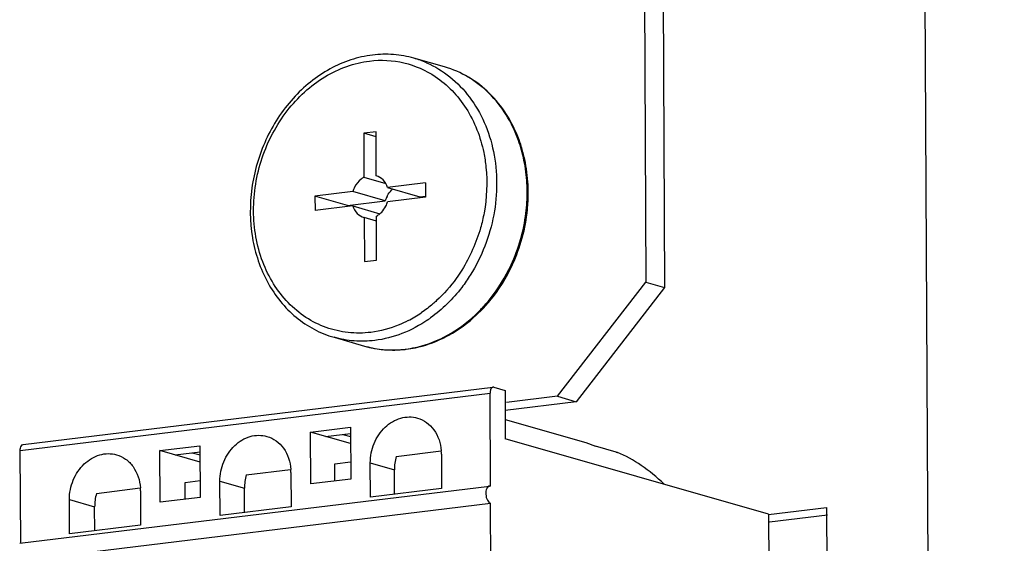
# Paper-space layout '45651_1_3' of a CAD drawing. Header units: millimetres. Extents: x -231 to 594, y 0 to 420.
# Tile 271 of 279: x 394.53 to 400.14, y 281.62 to 284.61. Entities that reach past the tile are written whole.
import ezdxf

# ---------------------------------------------------------------- set-up
doc = ezdxf.new("R2010")
doc.units = ezdxf.units.MM
doc.header["$LTSCALE"] = 32.67
doc.layers.get('0').update_dxf_attribs({"linetype": 'CONTINUOUS'})
doc.layers.add('02___PRT_ALL_AXES', color=7, linetype='CONTINUOUS')
doc.styles.get("Standard").update_dxf_attribs({"font": 'arial.ttf'})
doc.dimstyles.get("Standard").update_dxf_attribs({"dimtxt": 3.5, "dimasz": 2.5, "dimexe": 1, "dimexo": 0.0625, "dimtad": 1, "dimdsep": 46, "dimtxsty": 'STANDARD', "dimblk": '_FILLED', "dimblk1": '_FILLED', "dimblk2": '_FILLED', "dimcen": 0.09, "dimclrt": 5, "dimazin": 2, "dimtp": 0.01, "dimtm": 0.01, "dimtfac": 1, "dimtofl": 0, "dimtmove": 0, "dimatfit": 3, "dimldrblk": '_FILLED', "dimfxl": 1, "dimtolj": 1, "dimarcsym": 0})

# ---------------------------------------------------------------- blocks, each defined once
blk = doc.blocks.new('_FILLED')
at = {"color": 0, "linetype": 'BYBLOCK'}
blk.add_solid([(0, 0), (-1, 0.2), (-1, -0.2)], dxfattribs=at)

psp = doc.layouts.new('45651_1_3')

# ---------------------------------------------------------------- linework, layer by layer
at = {"color": 7, "linetype": 'CONTINUOUS'}
for p, q in [((399.465, 330.4571), (399.8166, 259.304)), ((397.8725, 329.1043), (398.0998, 283.1103)), ((396.9523, 284.3374), (396.7781, 284.3872)), ((396.5617, 283.9678), (396.4918, 283.9593)), ((396.4918, 283.9593), (396.493, 283.7082)), ((396.5618, 283.9392), (396.4918, 283.9593)), ((396.5629, 283.7167), (396.5617, 283.9678)), ((396.493, 283.7082), (396.6172, 283.6727)), ((396.8429, 283.6765), (396.6272, 283.6501)), ((396.8429, 283.6765), (396.8433, 283.5951)), ((396.4295, 283.626), (396.2138, 283.5997)), ((396.6145, 283.5731), (396.4295, 283.626)), ((396.6272, 283.6501), (396.8122, 283.5972)), ((396.2138, 283.5997), (396.2142, 283.5183)), ((396.3988, 283.5467), (396.2138, 283.5997)), ((396.3988, 283.5467), (396.6145, 283.5731)), ((396.8433, 283.5951), (396.6276, 283.5688)), ((396.8122, 283.5972), (396.8433, 283.601)), ((396.4299, 283.5446), (396.2142, 283.5183)), ((396.3988, 283.5408), (396.3988, 283.5467)), ((396.4299, 283.5446), (396.5843, 283.5004)), ((396.4942, 283.478), (396.4954, 283.2269)), ((396.5642, 283.458), (396.4942, 283.478)), ((396.5653, 283.2355), (396.5641, 283.4866)), ((396.4954, 283.2269), (396.5653, 283.2355)), ((397.5962, 282.4588), (398.0998, 283.1103)), ((398.0998, 283.1103), (398.207, 283.0796)), ((396.3225, 282.7951), (396.4966, 282.7453)), ((394.5503, 282.184), (397.2282, 282.5108)), ((397.2328, 282.5104), (397.2282, 282.5108)), ((397.2328, 282.5104), (397.2971, 282.492)), ((397.2971, 282.492), (397.2985, 282.2168)), ((394.5337, 282.1504), (397.2116, 282.4772)), ((397.2142, 281.9465), (397.2116, 282.4772)), ((397.5962, 282.4588), (397.3055, 282.4233)), ((397.5962, 282.4588), (397.7034, 282.4281)), ((397.298, 282.3265), (397.7579, 282.1949)), ((396.188, 282.254), (396.416, 282.2818)), ((396.416, 282.2818), (396.4174, 281.987)), ((396.1895, 281.9591), (396.188, 282.254)), ((396.4164, 282.1886), (396.188, 282.254)), ((396.2738, 282.2294), (396.4161, 282.2468)), ((396.3719, 282.2414), (396.4162, 282.2287)), ((398.7993, 281.7873), (397.2985, 282.2168)), ((394.5364, 281.6209), (394.5337, 282.1504)), ((395.3303, 282.1493), (395.5583, 282.1771)), ((395.3318, 281.8545), (395.3303, 282.1493)), ((395.5587, 282.0839), (395.3303, 282.1493)), ((395.5583, 282.1771), (395.5597, 281.8823)), ((397.7579, 282.1949), (397.8121, 282.1747)), ((397.93, 282.1409), (397.8121, 282.1747)), ((395.4161, 282.1247), (395.5584, 282.1421)), ((395.5142, 282.1367), (395.5585, 282.124)), ((396.6767, 282.1162), (396.9324, 282.1479)), ((396.9345, 282.1288), (396.9355, 281.9322)), ((395.8224, 282.0106), (396.0748, 282.0418)), ((396.3274, 282.0731), (396.417, 282.0841)), ((396.3279, 281.976), (396.3274, 282.0731)), ((396.5303, 281.8827), (396.5293, 282.0793)), ((396.5293, 282.0793), (396.6667, 282.04)), ((396.6673, 281.8995), (396.6667, 282.04)), ((396.0768, 282.0241), (396.0778, 281.8275)), ((396.4174, 281.987), (396.1895, 281.9591)), ((394.5305, 281.6202), (397.2084, 281.947)), ((394.968, 281.905), (395.2171, 281.9358)), ((395.473, 281.9674), (395.5592, 281.9781)), ((395.4735, 281.8717), (395.473, 281.9674)), ((395.6726, 281.778), (395.6716, 281.9746)), ((395.6716, 281.9746), (395.8123, 281.9343)), ((395.8129, 281.7952), (395.8123, 281.9343)), ((396.9355, 281.9322), (396.5303, 281.8827)), ((397.2142, 281.9465), (397.2084, 281.947)), ((394.8149, 281.6734), (394.8139, 281.8699)), ((394.8139, 281.8699), (394.9579, 281.8287)), ((395.2191, 281.9194), (395.2201, 281.7228)), ((395.5597, 281.8823), (395.3318, 281.8545)), ((394.5368, 281.5214), (397.2147, 281.8483)), ((394.9585, 281.6909), (394.9579, 281.8287)), ((396.0778, 281.8275), (395.6726, 281.778)), ((397.2186, 281.062), (397.2147, 281.8483)), ((398.7993, 281.7873), (398.8057, 280.4901)), ((395.2201, 281.7228), (394.8149, 281.6734))]:
    psp.add_line(p, q, dxfattribs=at)
at = {"color": 3, "linetype": 'CONTINUOUS'}
for p, q in [((398.0932, 306.1047), (398.207, 283.0796)), ((398.207, 283.0796), (397.7034, 282.4281)), ((397.7034, 282.4281), (397.2977, 282.3786))]:
    psp.add_line(p, q, dxfattribs=at)
at = {"color": 7, "linetype": 'CONTINUOUS'}
for centre, radius, start, end in [((396.6204, 283.8363), 0.5731, 66.3791, 74.0132), ((396.5794, 283.6359), 0.8428, 11.6138, 19.5572), ((396.5909, 283.6324), 0.8376, 12.1889, 20.2063), ((396.5725, 283.5848), 0.1488, 153.3089, 163.9386), ((396.4551, 283.6224), 0.9683, 352.9707, 0.2728), ((396.4725, 283.6183), 0.9572, 354.311, 359.7982), ((396.7574, 283.5319), 0.1488, 153.3089, 163.9386), ((396.4847, 283.6099), 0.1488, 333.3089, 343.9386), ((396.4258, 283.6268), 0.998, 335.2101, 352.9276), ((396.4401, 283.6226), 0.9899, 335.4013, 354.2482), ((396.4155, 283.5266), 0.7166, 297.3613, 304.499), ((396.537, 283.5519), 0.8629, 314.7133, 316.5746), ((396.55, 283.5475), 0.8558, 314.7386, 315.136), ((396.4172, 283.5378), 0.779, 304.3958, 305.7755), ((396.6536, 283.294), 0.5707, 254.0271, 256.7441), ((396.6547, 283.2995), 0.5764, 256.7668, 265.9788), ((396.6552, 283.3053), 0.5822, 265.9717, 266.9676), ((396.6557, 283.3186), 0.5955, 266.9885, 277.017), ((396.6542, 283.3354), 0.6123, 276.9591, 277.3785), ((396.6579, 283.344), 0.6214, 276.523, 276.959), ((396.6644, 282.1274), 0.2702, 0.2787, 4.3969), ((398.0475, 282.5505), 0.4261, 253.9942, 255.1948), ((395.8065, 282.0227), 0.2703, 0.2795, 4.1053), ((394.9486, 281.9181), 0.2705, 0.2801, 3.8141)]:
    psp.add_arc(centre, radius, start, end, dxfattribs=at)
for centre, major_axis, ratio, start_param, end_param in [((396.8685, 282.0649), (0.0652, 0.231), 0.826958, -4.701042, -4.377612), ((397.9929, 281.5752), (-0.4184, 0.5521), 0.596557, -1.312366, -0.801747), ((396.0141, 281.9593), (0.0652, 0.231), 0.826958, -4.701042, -4.377612), ((395.1597, 281.8537), (0.0652, 0.231), 0.826958, -4.701042, -4.377612)]:
    psp.add_ellipse(centre, major_axis=major_axis, ratio=ratio, start_param=start_param, end_param=end_param, dxfattribs=at)
for points, knots in [([(396.5416, 284.4053), (396.4998, 284.4002), (396.416, 284.3812), (396.2548, 284.3106), (396.075, 284.1642), (395.921, 283.9258), (395.8405, 283.6492), (395.8423, 283.3652), (395.9153, 283.1448), (396.0132, 282.9981), (396.1027, 282.9073), (396.2064, 282.8374), (396.2832, 282.8064), (396.3224, 282.7951)], [0, 0, 0, 0, 0.058706, 0.118972, 0.244325, 0.375617, 0.50926, 0.640691, 0.766266, 0.826643, 0.885437, 0.943038, 1, 1, 1, 1]), ([(396.7782, 284.3872), (396.7402, 284.3981), (396.6613, 284.4122), (396.5813, 284.4101), (396.5416, 284.4053)], [0, 0, 0, 0, 0.497363, 1, 1, 1, 1]), ([(396.5324, 282.8235), (396.4895, 282.8183), (396.4026, 282.8174), (396.2758, 282.8466), (396.1589, 282.9052), (396.0567, 282.9905), (395.9731, 283.099), (395.8892, 283.2711), (395.8469, 283.5204), (395.8972, 283.8231), (396.0389, 284.0934), (396.2225, 284.2631), (396.392, 284.3445), (396.4807, 284.3658), (396.5247, 284.3712)], [0, 0, 0, 0, 0.057408, 0.11412, 0.171108, 0.229278, 0.289315, 0.351573, 0.481902, 0.6174, 0.752004, 0.880082, 0.941072, 1, 1, 1, 1]), ([(396.5247, 284.3712), (396.5897, 284.3791), (396.7233, 284.3727), (396.8457, 284.3187), (396.8998, 284.2825)], [0, 0, 0, 0, 0.501268, 1, 1, 1, 1]), ([(396.85, 284.3613), (396.8975, 284.3405), (396.9886, 284.2849), (397.1009, 284.1674), (397.1851, 284.0215), (397.2192, 283.9122), (397.2309, 283.8554)], [0, 0, 0, 0, 0.237016, 0.481159, 0.735264, 1, 1, 1, 1]), ([(396.8998, 284.2825), (396.9345, 284.2593), (396.9999, 284.2041), (397.1082, 284.0655), (397.1575, 283.9374), (397.1757, 283.849)], [0, 0, 0, 0, 0.238572, 0.48443, 1, 1, 1, 1]), ([(397.3769, 283.9217), (397.3584, 283.972), (397.3118, 284.0675), (397.2137, 284.1901), (397.0927, 284.2837), (396.9999, 284.3237), (396.9523, 284.3373)], [0, 0, 0, 0, 0.261143, 0.513455, 0.758693, 1, 1, 1, 1]), ([(397.3736, 283.918), (397.3555, 283.9689), (397.3097, 284.0655), (397.2124, 284.1894), (397.0921, 284.2837), (396.9996, 284.3238), (396.9523, 284.3373)], [0, 0, 0, 0, 0.263036, 0.515844, 0.760284, 1, 1, 1, 1]), ([(397.2309, 283.8554), (397.2553, 283.7372), (397.2548, 283.487), (397.1645, 283.2543), (397.0993, 283.1505)], [0, 0, 0, 0, 0.496138, 1, 1, 1, 1]), ([(397.1757, 283.849), (397.1814, 283.8213), (397.1989, 283.7074), (397.1935, 283.5901), (397.1776, 283.5047)], [0, 0, 0, 0, 0.245974, 1, 1, 1, 1]), ([(397.4234, 283.627), (397.4233, 283.6422), (397.4216, 283.702), (397.414, 283.7617), (397.405, 283.8056)], [0, 0, 0, 0, 0.252776, 1, 1, 1, 1]), ([(397.4298, 283.6149), (397.4298, 283.6314), (397.4283, 283.6966), (397.4199, 283.7617), (397.4096, 283.8093)], [0, 0, 0, 0, 0.252789, 1, 1, 1, 1]), ([(396.493, 283.7082), (396.4875, 283.7052), (396.4655, 283.6909), (396.4485, 283.6694), (396.4396, 283.6517)], [0, 0, 0, 0, 0.241441, 1, 1, 1, 1]), ([(396.6272, 283.6501), (396.6222, 283.6658), (396.6062, 283.6947), (396.5777, 283.7125), (396.5629, 283.7167)], [0, 0, 0, 0, 0.517284, 1, 1, 1, 1]), ([(396.6245, 283.5987), (396.6266, 283.6029), (396.6355, 283.6186), (396.6475, 283.6327), (396.6578, 283.6414)], [0, 0, 0, 0, 0.25558, 1, 1, 1, 1]), ([(396.4299, 283.5446), (396.4349, 283.529), (396.451, 283.5), (396.4794, 283.4823), (396.4942, 283.478)], [0, 0, 0, 0, 0.517284, 1, 1, 1, 1]), ([(396.5843, 283.5004), (396.5877, 283.5032), (396.6009, 283.5157), (396.6114, 283.5309), (396.6176, 283.5431)], [0, 0, 0, 0, 0.24482, 1, 1, 1, 1]), ([(397.1776, 283.5047), (397.1722, 283.4759), (397.1455, 283.3621), (397.0975, 283.2532), (397.0511, 283.1791)], [0, 0, 0, 0, 0.251493, 1, 1, 1, 1]), ([(397.0511, 283.1791), (397.0409, 283.1628), (396.9988, 283.1), (396.9484, 283.0426), (396.9069, 283.0044)], [0, 0, 0, 0, 0.253962, 1, 1, 1, 1]), ([(397.1566, 282.9438), (397.1754, 282.9627), (397.2482, 283.043), (397.3062, 283.1364), (397.3402, 283.2105)], [0, 0, 0, 0, 0.246321, 1, 1, 1, 1]), ([(397.1637, 282.9587), (397.1807, 282.9767), (397.2468, 283.0526), (397.2999, 283.1396), (397.3318, 283.2083)], [0, 0, 0, 0, 0.246314, 1, 1, 1, 1]), ([(397.0993, 283.1505), (397.0841, 283.1263), (397.0206, 283.0345), (396.9399, 282.9543), (396.8726, 282.9058)], [0, 0, 0, 0, 0.256279, 1, 1, 1, 1]), ([(396.9069, 283.0044), (396.9001, 282.9981), (396.8728, 282.9738), (396.8438, 282.9515), (396.8213, 282.936)], [0, 0, 0, 0, 0.252535, 1, 1, 1, 1]), ([(396.9343, 282.7889), (396.9533, 282.798), (397.0292, 282.8389), (397.0979, 282.8928), (397.1441, 282.9386)], [0, 0, 0, 0, 0.244623, 1, 1, 1, 1]), ([(396.9405, 282.7887), (396.9597, 282.7979), (397.0364, 282.839), (397.1058, 282.8934), (397.1524, 282.9396)], [0, 0, 0, 0, 0.245231, 1, 1, 1, 1]), ([(396.7448, 282.8902), (396.7279, 282.8814), (396.6604, 282.85), (396.5874, 282.8303), (396.5324, 282.8235)], [0, 0, 0, 0, 0.255842, 1, 1, 1, 1]), ([(396.8572, 282.895), (396.8113, 282.8636), (396.7143, 282.8114), (396.6074, 282.7839), (396.5543, 282.7774)], [0, 0, 0, 0, 0.509999, 1, 1, 1, 1]), ([(396.5543, 282.7774), (396.5154, 282.7727), (396.437, 282.7707), (396.3597, 282.7845), (396.3225, 282.7951)], [0, 0, 0, 0, 0.503104, 1, 1, 1, 1]), ([(396.7329, 282.7281), (396.75, 282.7304), (396.8193, 282.7423), (396.8865, 282.7659), (396.9343, 282.7889)], [0, 0, 0, 0, 0.245834, 1, 1, 1, 1]), ([(396.7332, 282.7272), (396.7508, 282.7293), (396.8222, 282.7412), (396.8914, 282.7651), (396.9405, 282.7887)], [0, 0, 0, 0, 0.246403, 1, 1, 1, 1]), ([(396.4965, 282.7453), (396.5338, 282.7346), (396.6111, 282.7207), (396.6896, 282.7222), (396.7285, 282.7266)], [0, 0, 0, 0, 0.497454, 1, 1, 1, 1]), ([(397.2282, 282.5108), (397.2257, 282.5105), (397.2189, 282.507), (397.2128, 282.4943), (397.2116, 282.4834), (397.2116, 282.4772)], [0, 0, 0, 0, 0.183227, 0.537998, 1, 1, 1, 1]), ([(396.5293, 282.0793), (396.5291, 282.117), (396.5443, 282.1926), (396.6063, 282.2858), (396.6972, 282.3422), (396.7674, 282.3435), (396.798, 282.3348)], [0, 0, 0, 0, 0.268064, 0.530785, 0.774338, 1, 1, 1, 1]), ([(396.798, 282.3348), (396.8164, 282.3295), (396.8521, 282.312), (396.91, 282.2534), (396.9305, 282.1903), (396.9338, 282.1482)], [0, 0, 0, 0, 0.235505, 0.478998, 1, 1, 1, 1]), ([(395.6716, 281.9746), (395.6714, 282.0124), (395.6866, 282.0879), (395.7486, 282.1811), (395.8395, 282.2375), (395.9097, 282.2388), (395.9402, 282.2301)], [0, 0, 0, 0, 0.268064, 0.530785, 0.774338, 1, 1, 1, 1]), ([(395.9402, 282.2301), (395.9587, 282.2248), (395.9947, 282.2072), (396.0527, 282.1481), (396.0731, 282.0845), (396.0761, 282.0421)], [0, 0, 0, 0, 0.235412, 0.478882, 1, 1, 1, 1]), ([(394.5337, 282.1504), (394.5337, 282.1546), (394.5344, 282.1668), (394.5417, 282.1829), (394.5503, 282.184)], [0, 0, 0, 0, 0.329077, 1, 1, 1, 1]), ([(394.8139, 281.8699), (394.8137, 281.9077), (394.8289, 281.9832), (394.8908, 282.0764), (394.9817, 282.1328), (395.052, 282.1341), (395.0825, 282.1254)], [0, 0, 0, 0, 0.268064, 0.530785, 0.774338, 1, 1, 1, 1]), ([(395.0825, 282.1254), (395.1011, 282.1201), (395.1372, 282.1023), (395.1955, 282.0428), (395.2157, 281.9787), (395.2185, 281.936)], [0, 0, 0, 0, 0.235319, 0.478768, 1, 1, 1, 1]), ([(397.2084, 281.947), (397.2012, 281.9462), (397.1918, 281.9342), (397.1879, 281.9167), (397.1872, 281.8937), (397.1929, 281.8686), (397.2066, 281.8506), (397.2147, 281.8483)], [0, 0, 0, 0, 0.188903, 0.323958, 0.477228, 0.780844, 1, 1, 1, 1])]:
    psp.add_open_spline(points, degree=3, knots=knots, dxfattribs=at)
psp.add_open_spline([(396.5641, 283.4866), (396.5713, 283.4904), (396.5781, 283.4951), (396.5843, 283.5004)], degree=3, dxfattribs=at)
at = {"layer": '02___PRT_ALL_AXES', "color": 3, "linetype": 'CONTINUOUS'}
for p, q in [((398.7995, 281.7851), (399.1298, 281.8254)), ((399.1298, 281.8254), (399.1439, 278.9556))]:
    psp.add_line(p, q, dxfattribs=at)
at = {"layer": '02___PRT_ALL_AXES', "color": 7, "linetype": 'CONTINUOUS'}
psp.add_line((398.8048, 281.7419), (399.135, 281.7822), dxfattribs=at)

# ---------------------------------------------------------------- leaders
at = {"color": 2, "linetype": 'CONTINUOUS'}
psp.add_leader([(398.8714, 280.1813), (457.4158, 293.9481), (461.4158, 293.9481)], dimstyle='STANDARD', override={"dimtad": 0}, dxfattribs=at)

doc.saveas('drawing.dxf')
